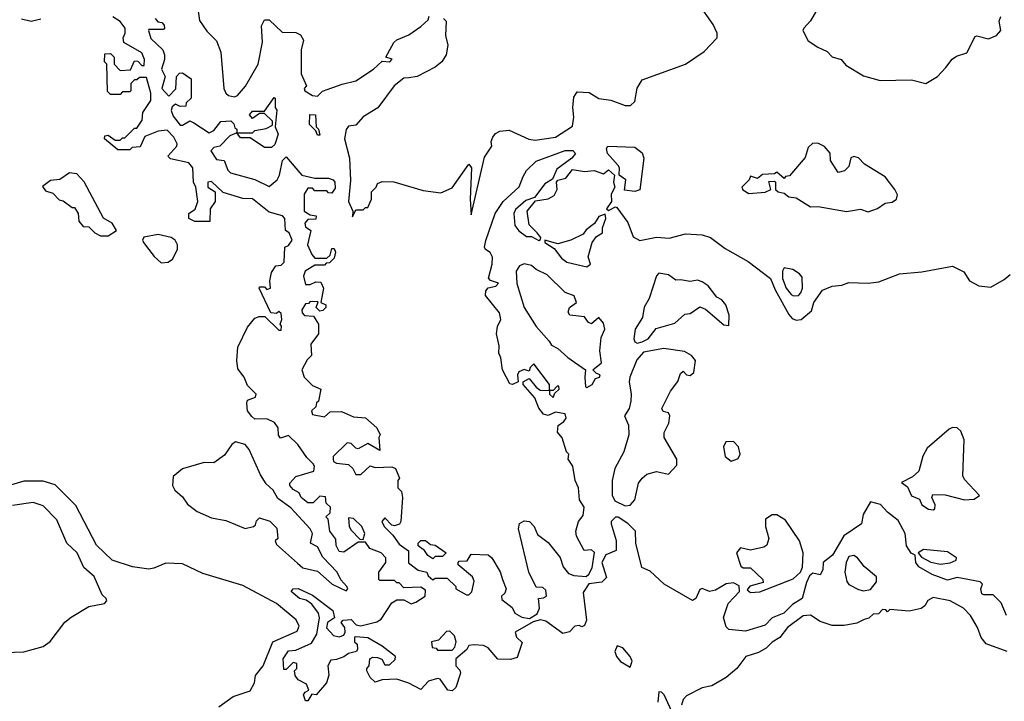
# Model space of a CAD drawing. Extents: x 2472589 to 2662339, y 701009 to 849030.
# Tile 260 of 406: x 2528898 to 2532991, y 790518 to 793350. Entities that reach past the tile are written whole.
import ezdxf

# ---------------------------------------------------------------- set-up
doc = ezdxf.new("R2010")
doc.units = 0

msp = doc.modelspace()

# ---------------------------------------------------------------- linework, layer by layer
at = {"layer": '0CON05XD'}
for points in [[(2529634, 793425), (2529645, 793347.5), (2529675, 793302.5), (2529715, 793262.5), (2529733.8, 793215), (2529746.2, 793065), (2529754.3, 793045), (2529765, 793036), (2529790.5, 793029.5), (2529803.3, 793035), (2529835.8, 793074.2), (2529888.8, 793165), (2529906.4, 793256.4), (2529902.5, 793325), (2529915, 793350), (2529935, 793350), (2529988.3, 793298.3), (2530045, 793297.5), (2530065, 793287.5), (2530076.7, 793265), (2530067.5, 793225), (2530067.5, 793125), (2530090, 793075), (2530080, 793065), (2530082.5, 793055), (2530115, 793035.7), (2530135, 793032.2), (2530156.4, 793053.6), (2530237.5, 793082.5), (2530295, 793095.8), (2530368, 793145), (2530405, 793177.5), (2530436.7, 793175), (2530446.2, 793186.2), (2530420, 793195), (2530452.5, 793255), (2530465, 793266.7), (2530515, 793287.5), (2530565, 793322.5), (2530595, 793350), (2530600, 793365)], [(2530660, 793355), (2530670, 793345), (2530667.5, 793285), (2530676.7, 793245), (2530670, 793205), (2530652.5, 793175), (2530625, 793153.3), (2530550, 793115), (2530515, 793108.8), (2530495, 793108), (2530453.8, 793075), (2530386.4, 792983.6), (2530325, 792946.7), (2530295, 792912.5), (2530265, 792908.6), (2530255, 792893.8), (2530247.1, 792855), (2530268.5, 792775), (2530272.4, 792682.4), (2530263.9, 792595), (2530282.5, 792555), (2530281.7, 792531.7), (2530295, 792560), (2530325, 792560), (2530335, 792570), (2530345, 792570), (2530360, 792605), (2530360, 792635), (2530380, 792655), (2530385, 792670), (2530405, 792677.5), (2530453, 792677), (2530575, 792641.2), (2530648.3, 792631.7), (2530695, 792651.2), (2530765, 792750), (2530775.7, 792735), (2530770.6, 792605), (2530775, 792540), (2530830.4, 792779.6), (2530860, 792825), (2530857.5, 792845), (2530865, 792862.5), (2530875, 792877.5), (2530893.3, 792886.7), (2530931.7, 792891.7), (2531013.6, 792853.6), (2531040.5, 792850.5), (2531125, 792862.7), (2531195, 792908), (2531201.1, 792945), (2531197.1, 792985), (2531201.5, 793028.5), (2531215, 793050), (2531265, 793047.5), (2531305, 793023.3), (2531355, 793016.7), (2531415, 792993.8), (2531436.4, 792993.6), (2531455, 793010), (2531463.8, 793066.2), (2531485, 793100), (2531665, 793166.2), (2531742.4, 793217.6), (2531796.7, 793275), (2531796.7, 793295), (2531780.7, 793330.7), (2531718.6, 793418.6)], [(2532224.7, 793415.3), (2532184.6, 793345.4), (2532157.5, 793315), (2532152.5, 793305), (2532175, 793262.5), (2532215, 793235.7), (2532255, 793218.5), (2532275, 793196.7), (2532312.9, 793185), (2532331.7, 793161.7), (2532405, 793116.7), (2532475, 793098), (2532605, 793100), (2532665, 793086), (2532712.5, 793115), (2532747.7, 793152.3), (2532774.1, 793185.9), (2532791.7, 793198.3), (2532835, 793213.3), (2532869.5, 793280.5), (2532876.4, 793283.6), (2532925, 793270.8), (2532958.8, 793285), (2532976, 793305), (2532970, 793345), (2532976.4, 793363.6)], [(2528985, 793352.5), (2528945, 793342.5), (2528905, 793353.3)], [(2530710, 790695), (2530710, 790665), (2530727, 790647), (2530730, 790635), (2530710, 790575), (2530695, 790561.2), (2530677.5, 790565), (2530645, 790610), (2530635, 790612.5), (2530597.5, 790602.5), (2530565, 790567.5), (2530515, 790593.3), (2530465, 790610), (2530405, 790607.5), (2530375, 790597.5), (2530355, 790617.5), (2530340, 790645), (2530340, 790655), (2530350, 790665), (2530352.5, 790695), (2530365, 790701.2), (2530385, 790700), (2530403, 790693), (2530415, 790670), (2530435, 790670), (2530458.3, 790691.7), (2530460, 790705), (2530405, 790747.5), (2530345, 790782.5), (2530295, 790786.7), (2530290, 790785), (2530290, 790765), (2530300, 790755), (2530302.5, 790735), (2530297.5, 790725), (2530265, 790717.5), (2530245, 790702.5), (2530215, 790692.5), (2530190.5, 790689.5), (2530178.8, 790665), (2530183, 790627), (2530172.5, 790595), (2530130, 790545), (2530111.7, 790548.3), (2530095, 790520), (2530085, 790520), (2530077.5, 790545), (2530083.6, 790556.4), (2530100, 790565), (2530089.3, 790589.3), (2530055, 790607.5), (2530042.5, 790625), (2530040, 790645), (2530050, 790655), (2530050, 790675), (2530035, 790680), (2530005, 790650), (2529995, 790650), (2529993.3, 790695), (2530015, 790727.5), (2530045, 790730), (2530110, 790760), (2530132.5, 790797.5), (2530144.2, 790865), (2530140, 790885), (2530112, 790922), (2530088.1, 790938.1), (2530061.2, 790945), (2530026.2, 790975), (2530035, 790986), (2530055, 790987.5), (2530115, 790959.2), (2530198.8, 790895), (2530206.2, 790865), (2530177.5, 790845), (2530173.6, 790823.6), (2530201.7, 790791.7), (2530225, 790786.2), (2530245, 790793.3), (2530251.2, 790805), (2530248.8, 790825), (2530233.8, 790845), (2530242.5, 790855), (2530275, 790858.8), (2530296.4, 790836.4), (2530315, 790831.2), (2530382.1, 790847.9), (2530400.5, 790859.5), (2530445, 790927.5), (2530465, 790940), (2530495, 790940), (2530525, 790923.3), (2530545, 790930), (2530582.5, 790955), (2530585, 790980), (2530565, 790992.5), (2530495, 790990), (2530475, 791010), (2530465, 791010), (2530455, 791020), (2530395, 791020), (2530390, 791025), (2530390, 791055), (2530420, 791095), (2530420, 791115), (2530400, 791135), (2530353.6, 791153.6), (2530335, 791180), (2530305, 791180), (2530245, 791137.5), (2530225, 791141.2), (2530213.3, 791165), (2530211.7, 791191.7), (2530187.5, 791225), (2530180, 791275), (2530170, 791285), (2530188.3, 791301.7), (2530190, 791325), (2530171.7, 791341.7), (2530168.3, 791368.3), (2530145, 791370), (2530117, 791343), (2530095, 791342.5), (2530067.5, 791365), (2530060, 791385), (2530035, 791398.8), (2530020.8, 791415), (2530020, 791425), (2530045, 791452.5), (2530120, 791475), (2530122.5, 791495), (2530117.5, 791505), (2530090.7, 791530.7), (2530053.3, 791585), (2530015, 791622.5), (2529981.7, 791611.7), (2529973.6, 791623.6), (2529972.5, 791655), (2529956.4, 791676.4), (2529925, 791692.5), (2529875, 791691.2), (2529861.9, 791701.9), (2529844.2, 791725), (2529842.3, 791757.7), (2529845, 791770), (2529878.3, 791781.7), (2529880, 791795), (2529845, 791830), (2529830, 791865), (2529805, 791900), (2529800, 791935), (2529805, 791990), (2529845, 792072.5), (2529875, 792110), (2529893, 792117), (2529917, 792117), (2529975, 792060), (2529985, 792060), (2529986.4, 792076.4), (2529980, 792085), (2529986.7, 792105), (2529985, 792130), (2529975, 792137.5), (2529965, 792130), (2529941.7, 792131.7), (2529892.5, 792235), (2529895, 792240), (2529915, 792240), (2529925, 792230), (2529940, 792235), (2529937.5, 792265), (2529945, 792300), (2529961.7, 792328.3), (2529985, 792330), (2529997, 792343), (2530000, 792405), (2530015, 792412.5), (2530030, 792435), (2530017.5, 792465), (2530002.5, 792475), (2530000, 792525), (2529990, 792535), (2529935, 792550), (2529865, 792606.7), (2529825, 792607.5), (2529743, 792633), (2529695, 792677.5), (2529680, 792675), (2529680, 792655), (2529710, 792635), (2529710, 792595), (2529690, 792565), (2529688.3, 792511.7), (2529625, 792512.5), (2529600, 792525), (2529600, 792545), (2529626.7, 792563.3), (2529637.5, 792595), (2529630, 792655), (2529620, 792675), (2529617.5, 792735), (2529600, 792755), (2529525, 792772.5), (2529513, 792783), (2529550.8, 792825), (2529552.5, 792835), (2529538.3, 792861.7), (2529510.9, 792890.9), (2529473, 792887), (2529417.5, 792865), (2529398.3, 792821.7), (2529365, 792820), (2529355, 792810), (2529305, 792810), (2529250, 792855), (2529251.7, 792868.3), (2529265, 792870), (2529295, 792850), (2529315, 792850), (2529325, 792860), (2529335, 792860), (2529375, 792900), (2529385, 792900), (2529407, 792933), (2529410, 792965), (2529443.3, 793015), (2529443.3, 793045), (2529425, 793110), (2529395, 793110), (2529385, 793100), (2529375, 793100), (2529360, 793085), (2529360, 793055), (2529355, 793050), (2529325, 793050), (2529315, 793040), (2529275, 793040), (2529262.5, 793052.5), (2529260, 793165), (2529250, 793175), (2529251.7, 793208.3), (2529275, 793210), (2529290, 793195), (2529290, 793165), (2529315, 793140), (2529358.3, 793141.7), (2529375, 793180), (2529388.3, 793178.3), (2529405, 793160), (2529415, 793160), (2529416.7, 793185), (2529405, 793212.5), (2529330, 793255), (2529327.5, 793275), (2529336.1, 793293.9), (2529336.2, 793315), (2529315, 793343.3), (2529285, 793362.5)], [(2529460, 793355), (2529471.7, 793341.7), (2529488.3, 793338.3), (2529498.3, 793328.3), (2529500, 793315), (2529495, 793310), (2529435, 793310), (2529432.5, 793305), (2529442.7, 793272.7), (2529492.5, 793225), (2529500, 793205), (2529500, 793185), (2529487.5, 793145), (2529502.5, 793115), (2529488.8, 793065), (2529517.5, 793032.5), (2529547, 793063), (2529550, 793115), (2529561.7, 793128.3), (2529575, 793130), (2529610, 793105), (2529610, 793025), (2529590, 793005), (2529588.3, 792991.7), (2529565, 792990), (2529545, 793000), (2529531.7, 792988.3), (2529526.7, 792973.3), (2529535, 792950), (2529565, 792912.5), (2529575, 792912.5), (2529605, 792930), (2529621.7, 792921.7), (2529685, 792880), (2529705, 792890), (2529733, 792927), (2529775, 792930), (2529788.3, 792918.3), (2529791.7, 792901.7), (2529800, 792895), (2529800, 792880), (2529771.7, 792868.3), (2529730, 792825), (2529705, 792820), (2529692.5, 792805), (2529715, 792770), (2529747.5, 792765), (2529763.3, 792725), (2529774.3, 792714.3), (2529875, 792686.2), (2529935, 792657.5), (2529967.5, 792685), (2529977.5, 792705), (2529990, 792765), (2530005, 792780), (2530070, 792705), (2530125, 792692.5), (2530181.7, 792691.7), (2530200, 792685), (2530207.5, 792675), (2530209.3, 792650.7), (2530195, 792630), (2530181.7, 792631.7), (2530175, 792640), (2530125, 792640), (2530115, 792650), (2530095, 792650), (2530080, 792625), (2530080, 792555), (2530105, 792540), (2530130, 792535), (2530128.3, 792521.7), (2530095, 792520), (2530082.5, 792505), (2530085, 792490), (2530107.5, 792475), (2530093.3, 792415), (2530112.5, 792375), (2530125, 792360), (2530175, 792360), (2530188.3, 792371.7), (2530195, 792400), (2530205, 792400), (2530210, 792385), (2530205, 792360), (2530185, 792340), (2530171.7, 792338.3), (2530165, 792330), (2530125, 792330), (2530084.1, 792305.9), (2530077.5, 792285), (2530085, 792250), (2530105, 792250), (2530128.3, 792261.7), (2530150, 792260), (2530160, 792235), (2530150, 792175), (2530170, 792165), (2530170, 792155), (2530158.3, 792141.7), (2530145, 792140), (2530130, 792155), (2530138.3, 792178.3), (2530105, 792180), (2530098.3, 792171.7), (2530085, 792170), (2530070, 792145), (2530071.7, 792131.7), (2530081.7, 792121.7), (2530118.3, 792118.3), (2530140, 792085), (2530140, 792045), (2530108.3, 792001.7), (2530110, 791955), (2530093, 791937), (2530070, 791895), (2530080, 791865), (2530095, 791850)], [(2529945, 792820), (2529915, 792820), (2529855, 792860), (2529815, 792860), (2529800, 792880), (2529865, 792880), (2529875, 792890), (2529921.7, 792898.3), (2529948.3, 792911.7), (2529948.3, 792928.3), (2529915, 792960), (2529895, 792960), (2529865, 792940), (2529852.5, 792955), (2529865, 792970), (2529915, 792970), (2529955, 793027.5), (2529960, 793025), (2529960, 792985), (2529966.7, 792975), (2529960, 792905), (2529972.5, 792875), (2529958.3, 792831.7), (2529945, 792820)], [(2530145, 792870), (2530135, 792870), (2530128.3, 792888.3), (2530102.5, 792915), (2530103, 792957), (2530127.5, 792955), (2530130, 792905), (2530140, 792895), (2530145, 792870)], [(2531455, 792636.7), (2531412, 792642), (2531417.5, 792685), (2531390, 792705), (2531391.2, 792735), (2531386, 792745), (2531341.2, 792795), (2531336.7, 792815), (2531342.5, 792825), (2531455, 792820.6), (2531485, 792797.5), (2531491.5, 792775), (2531475, 792643.8), (2531455, 792636.7)], [(2532425, 792552.5), (2532463.6, 792566.4), (2532495, 792587.5), (2532525, 792592.5), (2532542.5, 792605), (2532546.7, 792623.3), (2532536.2, 792645), (2532495, 792697.1), (2532409.7, 792749.7), (2532385, 792775.8), (2532365, 792782.5), (2532353, 792777), (2532345, 792740), (2532327, 792723), (2532300, 792715), (2532267.5, 792765), (2532266.1, 792796.1), (2532243, 792823), (2532215, 792837.5), (2532193.8, 792836.2), (2532175, 792820), (2532162.5, 792777.5), (2532098.3, 792701.7), (2532081.7, 792698.3), (2532075, 792690), (2532045, 792717.5), (2532035, 792710), (2531985, 792707.5), (2531965, 792690), (2531935, 792700), (2531930, 792685), (2531900, 792655), (2531903.6, 792643.6), (2531928.3, 792628.3), (2531996.4, 792633.6), (2532020, 792645), (2532011.7, 792678.3), (2532035, 792680), (2532040, 792675), (2532040, 792645), (2532050, 792635), (2532075, 792630), (2532095, 792613.8), (2532125, 792610), (2532185, 792573.3), (2532216.4, 792573.6), (2532335, 792553.8), (2532393, 792563), (2532425, 792552.5)], [(2530095, 791850), (2530115, 791830), (2530150, 791815), (2530140, 791765), (2530131.7, 791758.3), (2530128.3, 791741.7), (2530110, 791725), (2530115, 791710), (2530165, 791700), (2530188.3, 791721.7), (2530235, 791722.5), (2530285, 791700), (2530335, 791696.7), (2530382.5, 791655), (2530396.7, 791625), (2530390, 791615), (2530395, 791560), (2530345, 791590), (2530305, 791567.5), (2530295, 791570), (2530275, 791590), (2530258.3, 791591.7), (2530200, 791535), (2530200, 791525), (2530202.5, 791515), (2530215, 791507.5), (2530265, 791502.5), (2530282.5, 791485), (2530295, 791460), (2530315, 791460), (2530355, 791496.7), (2530375, 791490), (2530445, 791492.5), (2530460, 791485), (2530476.7, 791445), (2530470, 791435), (2530470, 791405), (2530485, 791390), (2530488.8, 791365), (2530482.5, 791265), (2530475.8, 791254.2), (2530455, 791247.5), (2530445, 791250), (2530415, 791280), (2530402.5, 791265), (2530412.5, 791245), (2530448.8, 791208.8), (2530475, 791171.2), (2530513.8, 791143.8), (2530514.1, 791094.1), (2530553.6, 791063.6), (2530590, 791055), (2530595, 791040), (2530615, 791022.5), (2530625, 791030), (2530675, 791030), (2530710, 790995), (2530710, 790985), (2530755, 790960), (2530765, 790960), (2530777, 790973), (2530787, 791017), (2530780, 791035), (2530720, 791085), (2530720, 791095), (2530725, 791100), (2530758.3, 791101.7), (2530775, 791130), (2530845, 791126.7), (2530860, 791115), (2530895, 791056.7), (2530904, 791024), (2530920, 790985), (2530915, 790967.5), (2530900, 790955), (2530901.7, 790941.7), (2530945, 790907.5), (2530956, 790885), (2530985, 790867.3), (2531017.3, 790862.7), (2531048.6, 790881.4), (2531058.5, 790905), (2531054, 790946), (2531075, 790947.5), (2531087.5, 790955), (2531085, 790980), (2531071.7, 790991.7), (2531045, 790992.5), (2531013.5, 791055), (2530971.2, 791235), (2530975, 791256.7), (2530995, 791268), (2531016.7, 791265), (2531036.2, 791245), (2531050.8, 791210.8), (2531095, 791177.5), (2531145, 791115.8), (2531157.3, 791077.3), (2531179.3, 791049.3), (2531200.6, 791040.6), (2531252.8, 791037.2), (2531263.9, 791046.1), (2531277, 791073), (2531287.2, 791137.2), (2531275, 791148.1), (2531244, 791145), (2531212, 791205), (2531210, 791225), (2531220, 791265), (2531239.5, 791290.5), (2531244, 791325), (2531224.3, 791355), (2531221.2, 791405), (2531206.7, 791435), (2531197.5, 791495), (2531177.5, 791525), (2531180, 791545), (2531170, 791555), (2531152.5, 791612.5), (2531133.9, 791636.1), (2531136.4, 791663.6), (2531159.5, 791680.5), (2531168.8, 791695), (2531165, 791712.5), (2531125, 791720), (2531095, 791706.2), (2531075, 791712), (2531055, 791736.7), (2531038.8, 791778.8), (2530990, 791835), (2530990, 791845), (2531015, 791860), (2531044, 791824), (2531061.7, 791811.7), (2531100, 791810), (2531100, 791795), (2531115, 791780), (2531121.7, 791798.3), (2531140, 791815), (2531138.3, 791828.3), (2531131.7, 791828.3), (2531115, 791810), (2531100, 791810), (2531100, 791835), (2531035, 791920), (2531020, 791905), (2531015, 791890), (2530995, 791897.5), (2530972.3, 791887.7), (2530966.7, 791875), (2530970, 791845), (2530946.1, 791833.9), (2530935, 791836.7), (2530904, 791895), (2530898, 791945), (2530889.2, 791965), (2530891.4, 791995), (2530880, 792045), (2530883.3, 792075), (2530897.5, 792105), (2530892.5, 792132.5), (2530834.6, 792204.6), (2530835.7, 792224.3), (2530845, 792236.7), (2530876.7, 792243.3), (2530887.5, 792255), (2530855, 792266.7), (2530846.2, 792276.2), (2530861.9, 792335), (2530863.1, 792363.1), (2530853.3, 792383.3), (2530834, 792395), (2530829.2, 792405), (2530835, 792432.5), (2530874, 792545), (2530907.5, 792595), (2530974.1, 792655.9), (2530990.5, 792699.5), (2531005, 792724), (2531045, 792762.9), (2531165, 792806.7), (2531197.5, 792807.5), (2531207.5, 792795), (2531193.3, 792775), (2531130.2, 792729.8), (2531112, 792688), (2531081.2, 792668.8), (2531037.7, 792612.3), (2531001.2, 792598.8), (2530958.8, 792561.2), (2530952, 792545), (2530955.7, 792495), (2530972.9, 792472.9), (2531005, 792450), (2531025, 792450), (2531055, 792432.5), (2531062.5, 792437.5), (2531063.3, 792445), (2531048.8, 792465), (2531015, 792497.5), (2531007.5, 792555), (2531042.3, 792597.7), (2531095, 792605.8), (2531119.4, 792620.6), (2531132.5, 792645), (2531128.8, 792675), (2531135, 792683.3), (2531167.5, 792692.5), (2531195, 792727.5), (2531245, 792720), (2531285, 792723.8), (2531325, 792710), (2531345, 792726.2), (2531370, 792705), (2531366, 792675), (2531371.2, 792655), (2531356, 792625), (2531357.5, 792595), (2531337.5, 792565), (2531345, 792557.5), (2531375, 792573.3), (2531379.5, 792569.5), (2531425, 792507.5), (2531448.1, 792448.1), (2531475, 792432.5), (2531545, 792446.2), (2531597.8, 792442.2), (2531665, 792460.5), (2531735, 792456.1), (2531768.8, 792445), (2531830, 792400), (2531925.6, 792345), (2532018.6, 792275), (2532037.7, 792227.7), (2532095.6, 792125.6), (2532109.2, 792109.2), (2532125, 792102), (2532145.8, 792104.2), (2532189.8, 792140.2), (2532198.5, 792175), (2532235, 792226.9), (2532275, 792243.5), (2532315, 792247.9), (2532345, 792258.5), (2532425, 792255.4), (2532469.4, 792260.6), (2532555, 792294.5), (2532647.6, 792302.4), (2532775, 792326.4), (2532822.4, 792302.4), (2532845.6, 792265.6), (2532884.4, 792244.4), (2532935, 792239.1), (2532989.7, 792270.3), (2533015, 792292.1)], [(2529265, 792452.5), (2529300, 792475), (2529282.5, 792505), (2529246.2, 792526.2), (2529165, 792676.7), (2529135, 792710), (2529105, 792713.8), (2529063.9, 792686.1), (2529025, 792682.5), (2528992.5, 792657.5), (2529005, 792640), (2529035, 792630), (2529061.7, 792601.7), (2529078.3, 792598.3), (2529115, 792570), (2529125, 792570), (2529140, 792545), (2529143, 792513), (2529161.7, 792491.7), (2529185, 792490), (2529210, 792465), (2529233, 792453), (2529265, 792452.5)], [(2531255, 792323.3), (2531270, 792335), (2531261.2, 792365), (2531277.5, 792425), (2531295, 792450), (2531320, 792465), (2531320, 792485), (2531334, 792525), (2531331.7, 792541.7), (2531305, 792532), (2531286.5, 792503.5), (2531252.4, 792477.6), (2531240.5, 792459.5), (2531188.8, 792435), (2531135, 792418.8), (2531080, 792435), (2531080, 792425), (2531119.5, 792399.5), (2531149.7, 792359.7), (2531172.3, 792342.3), (2531255, 792323.3)], [(2529485, 792340), (2529515, 792342.5), (2529532.5, 792355), (2529553.3, 792395), (2529553.8, 792415), (2529543.8, 792435), (2529527.5, 792445), (2529472.5, 792457.5), (2529413.8, 792446.2), (2529407.5, 792435), (2529412.5, 792425), (2529457, 792367), (2529485, 792340)], [(2531255, 791822.5), (2531277.5, 791835), (2531290.7, 791859.3), (2531307.5, 791865), (2531310, 791875), (2531295, 791880), (2531280, 791895), (2531316.2, 791925), (2531309.2, 791975), (2531315, 792030), (2531330, 792065), (2531325, 792090), (2531305, 792112.5), (2531275, 792086.7), (2531261.7, 792091.7), (2531245, 792116.2), (2531185, 792123.3), (2531177.5, 792135), (2531182.5, 792155), (2531212.5, 792175), (2531203, 792203), (2531165, 792216.7), (2531090.3, 792290.3), (2531045, 792312), (2531025, 792328.8), (2530995, 792336.2), (2530975, 792328), (2530961.9, 792305), (2530964.2, 792254.2), (2530994.4, 792154.4), (2531044, 792075), (2531099.2, 792015), (2531108, 791998), (2531135, 791984), (2531176.5, 791946.5), (2531250, 791895), (2531246.7, 791865), (2531250, 791825), (2531255, 791822.5)], [(2531465, 792006.7), (2531485, 792011.2), (2531510, 792025), (2531542.9, 792067.1), (2531621.2, 792088.8), (2531663, 792127), (2531685, 792130), (2531725, 792156.7), (2531748.3, 792148.3), (2531825, 792082.5), (2531845, 792080), (2531847, 792123), (2531833.3, 792165), (2531815.8, 792185.8), (2531795, 792197.5), (2531760, 792245), (2531735, 792260.8), (2531715, 792268), (2531685, 792262), (2531645, 792270), (2531625, 792267.5), (2531595, 792290), (2531555, 792296.7), (2531544.2, 792285.8), (2531515, 792192.5), (2531494.2, 792155.8), (2531486.6, 792113.4), (2531456, 792065), (2531450.8, 792025), (2531455, 792012.5), (2531465, 792006.7)], [(2532115, 792203.2), (2532135, 792204.6), (2532145.4, 792215), (2532151.2, 792235), (2532150, 792280), (2532138.8, 792295), (2532112.1, 792312.1), (2532075, 792318.9), (2532068.4, 792305), (2532069, 792275), (2532083.4, 792235), (2532105, 792208.9), (2532115, 792203.2)], [(2531415, 791330), (2531435, 791333.3), (2531454.3, 791355.7), (2531470, 791425), (2531485, 791446), (2531505, 791462), (2531545, 791472.5), (2531595, 791462.5), (2531630, 791500), (2531628.8, 791525), (2531576.2, 791615), (2531576.2, 791635), (2531596.4, 791673.6), (2531600, 791705), (2531595, 791717.5), (2531572.5, 791722.5), (2531567.5, 791735), (2531603, 791807), (2531633.6, 791846.4), (2531645, 791880), (2531655, 791890), (2531670, 791875), (2531685, 791872.5), (2531700, 791885), (2531707.5, 791935), (2531690, 791955), (2531661.7, 791971.7), (2531575, 791984), (2531490.5, 791969.5), (2531463, 791937), (2531434.5, 791865.5), (2531430.6, 791845), (2531440, 791795), (2531438.6, 791765), (2531430.8, 791735), (2531412, 791705), (2531428.8, 791665), (2531429.2, 791625), (2531408.6, 791555), (2531372.2, 791485), (2531360.4, 791435), (2531361.1, 791375), (2531371.5, 791351.5), (2531415, 791330)], [(2532695, 791313.3), (2532702.5, 791317.5), (2532703.3, 791335), (2532690, 791365), (2532693, 791377), (2532745, 791375.8), (2532825, 791355.8), (2532865, 791358.8), (2532887, 791373), (2532825, 791440), (2532818.2, 791455), (2532823.3, 791605), (2532810.4, 791640.4), (2532795, 791654.4), (2532775, 791655.8), (2532761.1, 791648.9), (2532670, 791570), (2532652.7, 791537.3), (2532635.6, 791474.4), (2532608.8, 791451.2), (2532563, 791427), (2532588.8, 791408.8), (2532605, 791372.5), (2532638.3, 791358.3), (2532647.5, 791335), (2532675, 791316.7), (2532695, 791313.3)], [(2530255, 790976.7), (2530261.2, 790985), (2530257.8, 790995), (2530233.1, 791023.1), (2530217.5, 791055), (2530157.8, 791117.8), (2530135, 791160), (2530106.7, 791175), (2530114.2, 791215), (2530104.4, 791235), (2530025, 791322.2), (2529971.1, 791361.1), (2529951.2, 791395), (2529921.9, 791421.9), (2529898.7, 791458.7), (2529852.1, 791565), (2529835, 791585.5), (2529795, 791596), (2529780, 791585), (2529748.9, 791541.1), (2529705, 791508.8), (2529665, 791510), (2529575, 791484), (2529535, 791452.5), (2529532.5, 791415), (2529542.5, 791395), (2529575, 791367.5), (2529595, 791337.5), (2529635, 791306.7), (2529695, 791280), (2529755, 791268.8), (2529835, 791236.7), (2529870, 791245), (2529878.3, 791251.7), (2529881.7, 791268.3), (2529895, 791280), (2529937, 791267), (2529967, 791237), (2529970, 791195), (2529960, 791185), (2529965, 791170), (2530052.2, 791092.2), (2530075, 791073.3), (2530135, 791058.8), (2530196, 791005), (2530255, 790976.7)], [(2531855, 791516.7), (2531875, 791523.3), (2531885, 791527.5), (2531893.3, 791545), (2531885.9, 791575.9), (2531865, 791597.5), (2531833, 791597), (2531823.8, 791575), (2531830, 791535), (2531855, 791516.7)], [(2529725, 790494.7), (2529785, 790538.2), (2529855, 790561.1), (2529873.5, 790595), (2529877.5, 790625), (2529909.1, 790665), (2529949.5, 790765), (2530050.7, 790809.3), (2530059.8, 790829.8), (2530047.3, 790857.3), (2529964.7, 790924.7), (2529825, 790998.8), (2529658.9, 791048.9), (2529575, 791088.9), (2529505, 791091.9), (2529455, 791071.9), (2529435, 791067.1), (2529367, 791077), (2529282, 791105), (2529216.6, 791166.6), (2529131.3, 791331.3), (2529045, 791418), (2528995, 791432.9), (2528915, 791433.5), (2528845, 791411.5)], [(2528795, 790720), (2528915, 790724.2), (2528995, 790746.2), (2529023.9, 790766.1), (2529085, 790847.5), (2529111.7, 790868.3), (2529185, 790912.5), (2529250, 790925), (2529260, 790935), (2529257.5, 790945), (2529240.9, 790960.9), (2529206.9, 791036.9), (2529163.6, 791073.6), (2529135.8, 791135.8), (2529093.5, 791175), (2529052.5, 791272.5), (2528995, 791330), (2528953.6, 791343.6), (2528868.2, 791331.8)], [(2533000, 790875), (2532977.5, 790927.5), (2532945, 790960), (2532905, 790960), (2532897.5, 790965), (2532892.5, 790985), (2532900, 791005), (2532890, 791015), (2532795, 791033.1), (2532755, 791021.9), (2532691.2, 791045), (2532635, 791077.5), (2532622.5, 791095), (2532620, 791125), (2532603.6, 791133.6), (2532584, 791164), (2532578.6, 791215), (2532549.6, 791269.6), (2532504.5, 791304.5), (2532475.8, 791335.8), (2532435, 791346.7), (2532404, 791295), (2532396.7, 791255), (2532323.9, 791206.1), (2532276, 791125), (2532238, 791095), (2532235.7, 791065), (2532225, 791043.8), (2532195, 791051.2), (2532180.9, 791039.1), (2532167.9, 791012.1), (2532150.8, 790945), (2532110, 790920), (2532074.3, 790885), (2532025.4, 790864.6), (2531996.2, 790835), (2531915, 790810), (2531845, 790816.2), (2531835, 790827.5), (2531823.9, 790866.1), (2531842.5, 790925), (2531890, 790975), (2531888.3, 790998.3), (2531865, 791010), (2531835, 791006.7), (2531789.5, 790980.5), (2531765, 790973.8), (2531735, 790987.5), (2531725, 790982.5), (2531708.8, 790945), (2531695, 790937.5), (2531576.7, 791005), (2531518.6, 791058.6), (2531483.6, 791073.6), (2531459.4, 791175), (2531457.5, 791225), (2531425, 791256.7), (2531385, 791283.3), (2531375, 791283.3), (2531356.7, 791265), (2531356.2, 791255), (2531376.5, 791186.5), (2531377.5, 791145), (2531333.5, 791126.5), (2531317.5, 791095), (2531337.3, 791032.7), (2531317.3, 791012.7), (2531263, 791007), (2531239.3, 790970.7), (2531253.3, 790855), (2531245, 790833.3), (2531235, 790827.5), (2531223, 790833), (2531205, 790830), (2531183.3, 790806.7), (2531155, 790800), (2531085, 790851.4), (2531063.1, 790856.9), (2531031.7, 790848.3), (2530957.5, 790805), (2530962.5, 790785), (2530987, 790763), (2530965, 790700), (2530938, 790692), (2530885, 790693.3), (2530845, 790740), (2530825, 790750), (2530785, 790752.5), (2530765, 790750), (2530756.4, 790733.6), (2530710, 790695)], [(2530325, 791190), (2530332.5, 791215), (2530320, 791245), (2530285, 791277.5), (2530265, 791280), (2530267.5, 791245), (2530275, 791230), (2530311.7, 791191.7), (2530325, 791190)], [(2531935, 790970), (2531975, 790972.5), (2532112.7, 791027.3), (2532143.8, 791055), (2532152, 791075), (2532154, 791135), (2532139.2, 791185), (2532081.2, 791271.2), (2532045, 791293.3), (2532025, 791293.3), (2531997.5, 791275), (2531997.5, 791245), (2532012.5, 791195), (2532003, 791167), (2531991.7, 791158.3), (2531935, 791146.7), (2531893.6, 791156.4), (2531877.5, 791135), (2531895, 791080), (2531905, 791072.5), (2531935, 791072.5), (2531987.5, 791025), (2531988.3, 791011.7), (2531933, 790997), (2531921.7, 790981.7), (2531935, 790970)], [(2530615, 791110), (2530593.6, 791123.6), (2530580, 791145), (2530554.4, 791164.4), (2530554, 791175), (2530565, 791186), (2530585, 791186.7), (2530605, 791170), (2530625, 791167.5), (2530670, 791135), (2530655, 791120), (2530625, 791120), (2530615, 791110)], [(2532725, 791088), (2532765, 791094), (2532790, 791105), (2532792.5, 791115), (2532755, 791139.2), (2532655, 791148.8), (2532632.5, 791135), (2532647, 791117), (2532685.9, 791095.9), (2532725, 791088)], [(2532405, 790976.7), (2532435, 790982.5), (2532460, 791015), (2532460, 791035), (2532408.2, 791078.2), (2532380, 791115), (2532365, 791124.2), (2532345, 791120), (2532333.8, 791095), (2532328, 791055), (2532336, 791016), (2532345, 791003.3), (2532385, 790983.3), (2532405, 790976.7)], [(2533002.5, 790725), (2532915, 790757.5), (2532893.9, 790783.9), (2532878.8, 790825), (2532850, 790875), (2532821.2, 790905), (2532765, 790936.2), (2532695, 790949.2), (2532673, 790937), (2532660, 790915), (2532645, 790903.8), (2532595, 790892.5), (2532515, 790900), (2532505, 790890), (2532498.3, 790898.3), (2532485, 790900), (2532468.3, 790881.7), (2532445, 790880), (2532427, 790863), (2532408.3, 790858.3), (2532377, 790843), (2532325, 790832.5), (2532275, 790833.3), (2532225, 790850), (2532185, 790876.2), (2532155, 790873.8), (2532088.8, 790825), (2532057, 790783), (2532025, 790763.3), (2532000.8, 790739.2), (2531968.8, 790721.2), (2531915.9, 790704.1), (2531878.6, 790655), (2531835, 790617.1), (2531775, 790581.9), (2531735, 790574), (2531669.5, 790540.5), (2531656.2, 790525), (2531648.3, 790501.7)], [(2530695, 790730), (2530707, 790743), (2530712.5, 790765), (2530705, 790790), (2530685, 790810), (2530671.7, 790808.3), (2530638.3, 790771.7), (2530610, 790765), (2530611.7, 790741.7), (2530628.3, 790738.3), (2530635, 790730), (2530695, 790730)], [(2531435, 790660), (2531443.3, 790685), (2531436, 790705), (2531405, 790740), (2531381.7, 790748.3), (2531372, 790725), (2531378.8, 790705), (2531395, 790683.3), (2531435, 790660)], [(2531615, 790460), (2531576.2, 790545), (2531565, 790556.7), (2531555, 790557.5), (2531550, 790515)]]:
    msp.add_lwpolyline(points, dxfattribs=at)

doc.saveas('drawing.dxf')
